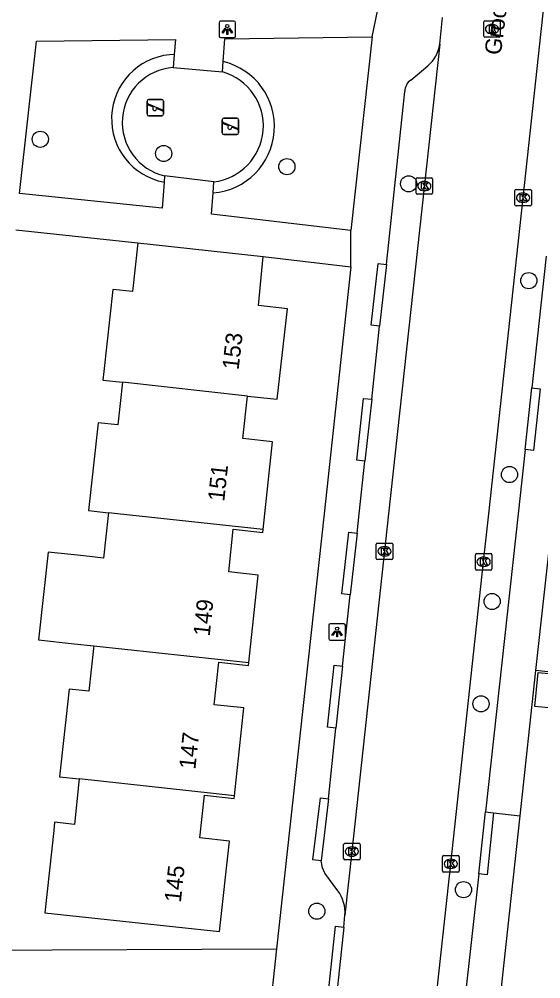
# Model space of a CAD drawing. Extents: x 160732 to 162105, y 387428 to 388479.
# Drawn here: x 162014.9 to 162046.4, y 387971.9 to 388029.9 of the extents above; entities that cross this region are included whole.
import ezdxf

# ---------------------------------------------------------------- set-up
doc = ezdxf.new("R2010")
doc.units = 0
for name, color, linetype in [('IMGEO_Boom', 7, 'Continuous'), ('IMGEO_Groenvoorziening', 7, 'Continuous'), ('IMGEO_Haag', 7, 'Continuous'), ('IMGEO_Kolk', 7, 'Continuous'), ('IMGEO_Lichtpunt', 7, 'Continuous'), ('IMGEO_Openbare_ruimte_label', 7, 'Continuous'), ('IMGEO_Pand', 7, 'Continuous'), ('IMGEO_Pand_nummerreeks', 7, 'Continuous'), ('IMGEO_Rijbaan_lokaal_open', 7, 'Continuous'), ('IMGEO_Rioolput', 7, 'Continuous'), ('IMGEO_Speelvoorziening', 7, 'Continuous'), ('IMGEO_Voetpad_halfverhard', 7, 'Continuous'), ('IMGEO_Voetpad_open', 7, 'Continuous')]:
    doc.layers.add(name, color=color, linetype=linetype)

msp = doc.modelspace()

# ---------------------------------------------------------------- linework, layer by layer
at = {"layer": 'IMGEO_Boom'}
for centre in [(162016.133, 388022.642), (162023.599, 388021.781), (162031.053, 388020.986), (162038.42, 388019.95), (162045.687, 388014.092), (162044.52, 388002.367), (162043.469, 387994.692), (162042.794, 387988.502), (162041.736, 387977.262), (162032.864, 387975.959)]:
    msp.add_circle(centre, 0.489, dxfattribs=at)
at = {"layer": 'IMGEO_Groenvoorziening'}
msp.add_lwpolyline([(162049.562, 387990.142), (162046.12, 387990.514)], dxfattribs=at)
at = {"layer": 'IMGEO_Haag'}
msp.add_lwpolyline([(162024.242, 388027.78), (162023.954, 388027.753)], dxfattribs=at)
for centre, radius, start, end in [((162024.342, 388023.878), 3.894, 95.72095, 259.31221), ((162026.277, 388023.417), 4.026, 274.58886, 76.80375)]:
    msp.add_arc(centre, radius, start, end, dxfattribs=at)
at = {"layer": 'IMGEO_Kolk'}
for p, q in [((162038.865, 388019.39), (162038.865, 388020.242)), ((162038.94, 388020.316), (162039.792, 388020.316)), ((162039.353, 388020.096), (162039.378, 388020.096)), ((162039.866, 388020.242), (162039.866, 388019.39)), ((162039.376, 388019.536), (162039.351, 388019.536)), ((162044.84, 388018.685), (162044.84, 388019.537)), ((162044.915, 388019.611), (162045.767, 388019.611)), ((162045.841, 388019.537), (162045.841, 388018.685)), ((162039.792, 388019.316), (162038.94, 388019.316)), ((162045.351, 388018.831), (162045.326, 388018.831)), ((162045.328, 388019.391), (162045.353, 388019.391)), ((162045.767, 388018.611), (162044.915, 388018.611)), ((162036.459, 387997.299), (162036.459, 387998.151)), ((162036.534, 387998.225), (162037.386, 387998.225)), ((162036.947, 387998.005), (162036.972, 387998.005)), ((162037.46, 387998.151), (162037.46, 387997.299)), ((162036.97, 387997.445), (162036.945, 387997.445)), ((162042.453, 387996.665), (162042.453, 387997.517)), ((162042.528, 387997.591), (162043.38, 387997.591)), ((162042.941, 387997.371), (162042.966, 387997.371)), ((162043.454, 387997.517), (162043.454, 387996.665)), ((162037.386, 387997.225), (162036.534, 387997.225)), ((162042.964, 387996.811), (162042.939, 387996.811)), ((162043.38, 387996.591), (162042.528, 387996.591)), ((162034.485, 387979.14), (162034.485, 387979.992)), ((162034.56, 387980.066), (162035.412, 387980.066)), ((162035.486, 387979.992), (162035.486, 387979.14)), ((162034.973, 387979.846), (162034.998, 387979.846)), ((162035.412, 387979.066), (162034.56, 387979.066)), ((162034.996, 387979.286), (162034.971, 387979.286)), ((162040.465, 387978.399), (162040.465, 387979.251)), ((162040.54, 387979.325), (162041.392, 387979.325)), ((162040.953, 387979.105), (162040.978, 387979.105)), ((162041.466, 387979.251), (162041.466, 387978.399)), ((162041.392, 387978.325), (162040.54, 387978.325)), ((162040.976, 387978.545), (162040.951, 387978.545))]:
    msp.add_line(p, q, dxfattribs=at)
for points in [[(162038.865, 388019.39), (162038.865, 388020.242)], [(162038.94, 388020.316), (162039.792, 388020.316)], [(162039.186, 388020.016), (162039.309, 388020.016), (162039.309, 388019.865), (162039.439, 388020.016), (162039.603, 388020.016), (162039.457, 388019.865), (162039.61, 388019.616), (162039.458, 388019.616), (162039.373, 388019.78), (162039.309, 388019.713), (162039.309, 388019.616), (162039.186, 388019.616), (162039.186, 388020.016)], [(162039.866, 388020.242), (162039.866, 388019.39)], [(162044.84, 388018.685), (162044.84, 388019.537)], [(162044.915, 388019.611), (162045.767, 388019.611)], [(162045.841, 388019.537), (162045.841, 388018.685)], [(162039.792, 388019.316), (162038.94, 388019.316)], [(162045.161, 388019.311), (162045.284, 388019.311), (162045.284, 388019.16), (162045.414, 388019.311), (162045.578, 388019.311), (162045.432, 388019.16), (162045.585, 388018.911), (162045.433, 388018.911), (162045.348, 388019.075), (162045.284, 388019.008), (162045.284, 388018.911), (162045.161, 388018.911), (162045.161, 388019.311)], [(162045.767, 388018.611), (162044.915, 388018.611)], [(162036.459, 387997.299), (162036.459, 387998.151)], [(162036.534, 387998.225), (162037.386, 387998.225)], [(162037.46, 387998.151), (162037.46, 387997.299)], [(162036.78, 387997.925), (162036.903, 387997.925), (162036.903, 387997.774), (162037.033, 387997.925), (162037.197, 387997.925), (162037.051, 387997.774), (162037.204, 387997.525), (162037.052, 387997.525), (162036.967, 387997.689), (162036.903, 387997.622), (162036.903, 387997.525), (162036.78, 387997.525), (162036.78, 387997.925)], [(162042.453, 387996.665), (162042.453, 387997.517)], [(162042.528, 387997.591), (162043.38, 387997.591)], [(162043.454, 387997.517), (162043.454, 387996.665)], [(162037.386, 387997.225), (162036.534, 387997.225)], [(162042.774, 387997.291), (162042.897, 387997.291), (162042.897, 387997.14), (162043.027, 387997.291), (162043.191, 387997.291), (162043.045, 387997.14), (162043.198, 387996.891), (162043.046, 387996.891), (162042.961, 387997.055), (162042.897, 387996.988), (162042.897, 387996.891), (162042.774, 387996.891), (162042.774, 387997.291)], [(162043.38, 387996.591), (162042.528, 387996.591)], [(162034.485, 387979.14), (162034.485, 387979.992)], [(162034.56, 387980.066), (162035.412, 387980.066)], [(162035.486, 387979.992), (162035.486, 387979.14)], [(162034.806, 387979.766), (162034.929, 387979.766), (162034.929, 387979.615), (162035.059, 387979.766), (162035.223, 387979.766), (162035.077, 387979.615), (162035.23, 387979.366), (162035.078, 387979.366), (162034.993, 387979.53), (162034.929, 387979.463), (162034.929, 387979.366), (162034.806, 387979.366), (162034.806, 387979.766)], [(162035.412, 387979.066), (162034.56, 387979.066)], [(162040.465, 387978.399), (162040.465, 387979.251)], [(162040.54, 387979.325), (162041.392, 387979.325)], [(162040.786, 387979.025), (162040.909, 387979.025), (162040.909, 387978.874), (162041.039, 387979.025), (162041.203, 387979.025), (162041.057, 387978.874), (162041.21, 387978.625), (162041.058, 387978.625), (162040.973, 387978.789), (162040.909, 387978.722), (162040.909, 387978.625), (162040.786, 387978.625), (162040.786, 387979.025)], [(162041.466, 387979.251), (162041.466, 387978.399)], [(162041.392, 387978.325), (162040.54, 387978.325)]]:
    msp.add_lwpolyline(points, dxfattribs=at)
for centre, start, end in [((162038.942, 388020.24), 91.55205, 178.44795), ((162038.942, 388020.24), 91.55205, 178.44795), ((162039.79, 388020.24), 1.55205, 88.44795), ((162039.79, 388020.24), 1.55205, 88.44795), ((162044.917, 388019.535), 91.55205, 178.44795), ((162044.917, 388019.535), 91.55205, 178.44795), ((162045.765, 388019.535), 1.55205, 88.44795), ((162045.765, 388019.535), 1.55205, 88.44795), ((162038.942, 388019.392), 181.55205, 268.44795), ((162038.942, 388019.392), 181.55205, 268.44795), ((162039.79, 388019.392), 271.55205, 358.44795), ((162039.79, 388019.392), 271.55205, 358.44795), ((162044.917, 388018.687), 181.55205, 268.44795), ((162044.917, 388018.687), 181.55205, 268.44795), ((162045.765, 388018.687), 271.55205, 358.44795), ((162045.765, 388018.687), 271.55205, 358.44795), ((162036.536, 387998.149), 91.55205, 178.44795), ((162036.536, 387998.149), 91.55205, 178.44795), ((162037.384, 387998.149), 1.55205, 88.44795), ((162037.384, 387998.149), 1.55205, 88.44795), ((162042.53, 387997.515), 91.55205, 178.44795), ((162042.53, 387997.515), 91.55205, 178.44795), ((162043.378, 387997.515), 1.55205, 88.44795), ((162043.378, 387997.515), 1.55205, 88.44795), ((162036.536, 387997.301), 181.55205, 268.44795), ((162036.536, 387997.301), 181.55205, 268.44795), ((162037.384, 387997.301), 271.55205, 358.44795), ((162037.384, 387997.301), 271.55205, 358.44795), ((162042.53, 387996.667), 181.55205, 268.44795), ((162042.53, 387996.667), 181.55205, 268.44795), ((162043.378, 387996.667), 271.55205, 358.44795), ((162043.378, 387996.667), 271.55205, 358.44795), ((162034.562, 387979.99), 91.55205, 178.44795), ((162034.562, 387979.99), 91.55205, 178.44795), ((162035.41, 387979.99), 1.55205, 88.44795), ((162035.41, 387979.99), 1.55205, 88.44795), ((162034.562, 387979.142), 181.55205, 268.44795), ((162034.562, 387979.142), 181.55205, 268.44795), ((162035.41, 387979.142), 271.55205, 358.44795), ((162035.41, 387979.142), 271.55205, 358.44795), ((162040.542, 387979.249), 91.55205, 178.44795), ((162040.542, 387979.249), 91.55205, 178.44795), ((162041.39, 387979.249), 1.55205, 88.44795), ((162041.39, 387979.249), 1.55205, 88.44795), ((162040.542, 387978.401), 181.55205, 268.44795), ((162040.542, 387978.401), 181.55205, 268.44795), ((162041.39, 387978.401), 271.55205, 358.44795), ((162041.39, 387978.401), 271.55205, 358.44795)]:
    msp.add_arc(centre, 0.0765, start, end, dxfattribs=at)
for centre, major_axis, ratio, start_param, end_param in [((162039.352, 388019.816), (-0.387, 0.002), 0.722429, 4.712389, 7.853982), ((162039.377, 388019.816), (-0.39, 0.002), 0.717154, 1.570796, 4.712389), ((162045.327, 388019.111), (-0.387, 0.002), 0.722429, 4.712389, 7.853982), ((162045.352, 388019.111), (-0.39, 0.002), 0.717154, 1.570796, 4.712389), ((162036.946, 387997.725), (-0.387, 0.002), 0.722429, 4.712389, 7.853982), ((162036.971, 387997.725), (-0.39, 0.002), 0.717154, 1.570796, 4.712389), ((162042.94, 387997.091), (-0.387, 0.002), 0.722429, 4.712389, 7.853982), ((162042.965, 387997.091), (-0.39, 0.002), 0.717154, 1.570796, 4.712389), ((162034.972, 387979.566), (-0.387, 0.002), 0.722429, 4.712389, 7.853982), ((162034.997, 387979.566), (-0.39, 0.002), 0.717154, 1.570796, 4.712389), ((162040.952, 387978.825), (-0.387, 0.002), 0.722429, 4.712389, 7.853982), ((162040.977, 387978.825), (-0.39, 0.002), 0.717154, 1.570796, 4.712389)]:
    msp.add_ellipse(centre, major_axis=major_axis, ratio=ratio, start_param=start_param, end_param=end_param, dxfattribs=at)
at = {"layer": 'IMGEO_Lichtpunt'}
for p, q in [((162026.948, 388029.691), (162026.948, 388028.884)), ((162026.948, 388029.691), (162026.948, 388028.884)), ((162027.85, 388029.786), (162027.042, 388029.786)), ((162027.85, 388029.786), (162027.042, 388029.786)), ((162027.944, 388028.884), (162027.944, 388029.691)), ((162027.944, 388028.884), (162027.944, 388029.691)), ((162027.042, 388028.79), (162027.85, 388028.79)), ((162027.042, 388028.79), (162027.85, 388028.79)), ((162034.494, 387993.345), (162033.686, 387993.345)), ((162034.494, 387993.345), (162033.686, 387993.345)), ((162033.592, 387993.25), (162033.592, 387992.443)), ((162033.592, 387993.25), (162033.592, 387992.443)), ((162034.588, 387992.443), (162034.588, 387993.25)), ((162034.588, 387992.443), (162034.588, 387993.25)), ((162033.686, 387992.349), (162034.494, 387992.349)), ((162033.686, 387992.349), (162034.494, 387992.349))]:
    msp.add_line(p, q, dxfattribs=at)
for points in [[(162027.322, 388029.355), (162027.361, 388029.327), (162027.173, 388029.065), (162027.135, 388029.092), (162027.322, 388029.355)], [(162027.424, 388029.307), (162027.471, 388029.307), (162027.471, 388028.985), (162027.424, 388028.985), (162027.424, 388029.307)], [(162027.534, 388029.327), (162027.572, 388029.354), (162027.759, 388029.092), (162027.72, 388029.064), (162027.534, 388029.327)], [(162033.966, 387992.914), (162034.005, 387992.886), (162033.817, 387992.624), (162033.779, 387992.651), (162033.966, 387992.914)], [(162034.068, 387992.866), (162034.115, 387992.866), (162034.115, 387992.544), (162034.068, 387992.544), (162034.068, 387992.866)], [(162034.178, 387992.886), (162034.216, 387992.913), (162034.403, 387992.651), (162034.364, 387992.623), (162034.178, 387992.886)]]:
    msp.add_lwpolyline(points, dxfattribs=at)
for centre in [(162027.447, 388029.489), (162034.091, 387993.048)]:
    msp.add_circle(centre, 0.0994, dxfattribs=at)
for centre, start, end in [((162027.042, 388029.691), 90, 180), ((162027.042, 388029.691), 90, 180), ((162027.85, 388029.691), 0, 90), ((162027.85, 388029.691), 0, 90), ((162027.042, 388028.884), 180, 270), ((162027.042, 388028.884), 180, 270), ((162027.85, 388028.884), 270, 0), ((162027.85, 388028.884), 270, 360), ((162033.686, 387993.25), 90, 180), ((162033.686, 387993.25), 90, 180), ((162034.494, 387993.25), 0, 90), ((162034.494, 387993.25), 0, 90), ((162033.686, 387992.443), 180, 270), ((162033.686, 387992.443), 180, 270), ((162034.494, 387992.443), 270, 0), ((162034.494, 387992.443), 270, 360)]:
    msp.add_arc(centre, 0.0946, start, end, dxfattribs=at)
at = {"layer": 'IMGEO_Pand'}
for points in [[(162022.033, 388016.386), (162021.711, 388013.431), (162020.518, 388013.561), (162019.976, 388008.591), (162019.921, 388008.083), (162021.114, 388007.953)], [(162022.033, 388016.386), (162029.62, 388015.548)], [(162028.676, 388007.114), (162030.465, 388006.92), (162031.094, 388012.398), (162029.329, 388012.587), (162029.62, 388015.548)], [(162021.114, 388007.953), (162020.832, 388005.369), (162019.639, 388005.499), (162019.059, 388000.19), (162020.252, 388000.06)], [(162028.676, 388007.114), (162021.114, 388007.953)], [(162029.615, 387999.037), (162029.719, 388000), (162030.185, 388004.344), (162028.396, 388004.539), (162028.676, 388007.114)], [(162020.252, 388000.06), (162020.234, 387999.891), (162019.953, 387997.316), (162018.76, 387997.446), (162016.61, 387997.68), (162016.031, 387992.37), (162018.18, 387992.134), (162019.373, 387992.005)], [(162029.615, 387999.037), (162020.798, 388000), (162020.252, 388000.06)], [(162028.743, 387990.996), (162029.32, 387996.292), (162027.531, 387996.487), (162027.811, 387999.062), (162029.597, 387998.868), (162029.615, 387999.037)], [(162019.373, 387992.005), (162019.355, 387991.839), (162019.074, 387989.264), (162017.881, 387989.394), (162017.301, 387984.086), (162018.495, 387983.957)], [(162019.373, 387992.005), (162028.743, 387990.996)], [(162027.877, 387982.947), (162028.451, 387988.25), (162026.662, 387988.445), (162026.942, 387991.02), (162028.725, 387990.827), (162028.743, 387990.996)], [(162046.059, 387988.347), (162046.256, 387990.393), (162048.958, 387990.133), (162048.761, 387988.087), (162046.059, 387988.347)], [(162018.495, 387983.957), (162018.476, 387983.787), (162018.195, 387981.212), (162017.002, 387981.342), (162016.947, 387980.835), (162016.404, 387975.864), (162026.982, 387974.728), (162027.577, 387980.201), (162025.788, 387980.396), (162026.068, 387982.971), (162027.859, 387982.778), (162027.877, 387982.947)], [(162027.877, 387982.947), (162018.495, 387983.957)]]:
    msp.add_lwpolyline(points, dxfattribs=at)
at = {"layer": 'IMGEO_Rijbaan_lokaal_open'}
for points in [[(162020.314, 387790.041), (162020.53, 387791.889), (162022.826, 387812.226), (162025.156, 387833.593), (162027.244, 387853.078), (162029.582, 387874.404), (162031.917, 387895.736), (162033.61, 387911.29), (162034.593, 387920.323), (162038.814, 387959.046), (162040.961, 387978.825), (162042.949, 387997.091), (162043.264, 388000), (162045.336, 388019.111), (162047.551, 388039.413), (162049.108, 388053.808), (162050.984, 388071.203), (162051.531, 388076.592)], [(162040.296, 388028.386), (162040.456, 388030)], [(162040.296, 388028.386), (162037.205, 388000), (162034.983, 387979.566), (162034.562, 387975.717)], [(162034.488, 387975.003), (162034.562, 387975.717)], [(162034.488, 387975.003), (162033.784, 387968.391)], [(162012.32, 387973.612), (162030.43, 387973.694)], [(162030.43, 387973.694), (162029.962, 387969.375)]]:
    msp.add_lwpolyline(points, dxfattribs=at)
at = {"layer": 'IMGEO_Rioolput'}
for p, q in [((162042.962, 388028.884), (162042.962, 388029.736)), ((162043.037, 388029.81), (162043.889, 388029.81)), ((162043.45, 388029.59), (162043.475, 388029.59)), ((162043.963, 388029.736), (162043.963, 388028.884)), ((162043.889, 388028.81), (162043.037, 388028.81)), ((162043.473, 388029.03), (162043.448, 388029.03))]:
    msp.add_line(p, q, dxfattribs=at)
for points in [[(162042.962, 388028.884), (162042.962, 388029.736)], [(162043.037, 388029.81), (162043.889, 388029.81)], [(162043.551, 388029.508), (162043.299, 388029.51), (162043.299, 388029.11)], [(162043.299, 388029.11), (162043.423, 388029.11), (162043.423, 388029.272), (162043.434, 388029.272)], [(162043.477, 388029.429), (162043.423, 388029.429), (162043.423, 388029.348)], [(162043.423, 388029.348), (162043.475, 388029.348)], [(162043.963, 388029.736), (162043.963, 388028.884)], [(162043.889, 388028.81), (162043.037, 388028.81)], [(162043.481, 388029.243), (162043.552, 388029.11), (162043.692, 388029.11), (162043.627, 388029.236)]]:
    msp.add_lwpolyline(points, dxfattribs=at)
for centre, radius, start, end in [((162043.039, 388029.734), 0.0765, 91.55205, 178.44795), ((162043.039, 388029.734), 0.0765, 91.55205, 178.44795), ((162043.433, 388029.219), 0.0533, 26.02933, 88.69889), ((162043.459, 388029.537), 0.19, 274.7715, 282.96867), ((162043.483, 388029.333), 0.0964, 77.00612, 93.18647), ((162043.497, 388029.39), 0.0378, 276.66336, 79.67722), ((162043.55, 388029.398), 0.109, 350.36119, 89.41601), ((162043.548, 388029.398), 0.112, 277.58423, 350.98172), ((162043.532, 388029.183), 0.108, 29.51342, 73.79051), ((162043.887, 388029.734), 0.0765, 1.55205, 88.44795), ((162043.887, 388029.734), 0.0765, 1.55205, 88.44795), ((162043.039, 388028.886), 0.0765, 181.55205, 268.44795), ((162043.039, 388028.886), 0.0765, 181.55205, 268.44795), ((162043.887, 388028.886), 0.0765, 271.55205, 358.44795), ((162043.887, 388028.886), 0.0765, 271.55205, 358.44795)]:
    msp.add_arc(centre, radius, start, end, dxfattribs=at)
for centre, major_axis, ratio, start_param, end_param in [((162043.449, 388029.31), (-0.387, 0.002), 0.722429, 4.712389, 7.853982), ((162043.474, 388029.31), (-0.39, 0.002), 0.717154, 1.570796, 4.712389)]:
    msp.add_ellipse(centre, major_axis=major_axis, ratio=ratio, start_param=start_param, end_param=end_param, dxfattribs=at)
at = {"layer": 'IMGEO_Speelvoorziening'}
for p, q in [((162022.591, 388024.157), (162022.591, 388024.957)), ((162022.591, 388024.957), (162022.591, 388024.157)), ((162022.974, 388024.585), (162022.635, 388024.722)), ((162022.66, 388024.782), (162023.536, 388024.429)), ((162022.691, 388025.057), (162023.481, 388025.057)), ((162023.481, 388025.057), (162022.691, 388025.057)), ((162023.581, 388024.957), (162023.581, 388024.157)), ((162023.581, 388024.157), (162023.581, 388024.957)), ((162023.481, 388024.057), (162022.691, 388024.057)), ((162022.691, 388024.057), (162023.481, 388024.057)), ((162023.512, 388024.369), (162023.172, 388024.506)), ((162027.142, 388023.025), (162027.142, 388023.825)), ((162027.142, 388023.825), (162027.142, 388023.025)), ((162027.525, 388023.453), (162027.186, 388023.59)), ((162027.211, 388023.65), (162028.087, 388023.297)), ((162027.242, 388023.925), (162028.032, 388023.925)), ((162028.032, 388023.925), (162027.242, 388023.925)), ((162028.132, 388023.825), (162028.132, 388023.025)), ((162028.132, 388023.025), (162028.132, 388023.825)), ((162028.032, 388022.925), (162027.242, 388022.925)), ((162027.242, 388022.925), (162028.032, 388022.925)), ((162028.063, 388023.237), (162027.723, 388023.374))]:
    msp.add_line(p, q, dxfattribs=at)
for centre, radius, start, end in [((162022.691, 388024.957), 0.1, 90, 180), ((162022.691, 388024.957), 0.1, 90, 180), ((162022.648, 388024.752), 0.0327, 68.07798, 248.07798), ((162023.481, 388024.957), 0.1, 0, 90), ((162023.481, 388024.957), 0.1, 360, 90), ((162022.691, 388024.157), 0.1, 180, 270), ((162022.691, 388024.157), 0.1, 180, 270), ((162023.053, 388024.495), 0.12, 130.99278, 5.16318), ((162023.481, 388024.157), 0.1, 270, 0), ((162023.481, 388024.157), 0.1, 270, 0), ((162023.524, 388024.399), 0.0327, 248.07798, 68.07798), ((162027.242, 388023.825), 0.1, 90, 180), ((162027.242, 388023.825), 0.1, 90, 180), ((162027.199, 388023.62), 0.0327, 68.07798, 248.07798), ((162028.032, 388023.825), 0.1, 0, 90), ((162028.032, 388023.825), 0.1, 360, 90), ((162027.242, 388023.025), 0.1, 180, 270), ((162027.242, 388023.025), 0.1, 180, 270), ((162027.604, 388023.363), 0.12, 130.99278, 5.16318), ((162028.032, 388023.025), 0.1, 270, 0), ((162028.032, 388023.025), 0.1, 270, 0), ((162028.075, 388023.267), 0.0327, 248.07798, 68.07798)]:
    msp.add_arc(centre, radius, start, end, dxfattribs=at)
at = {"layer": 'IMGEO_Voetpad_halfverhard'}
for centre, radius, start, end in [((162024.423, 388023.665), 3.331, 94.14386, 256.69164), ((162026.222, 388023.446), 3.406, 276.95826, 73.98493)]:
    msp.add_arc(centre, radius, start, end, dxfattribs=at)
at = {"layer": 'IMGEO_Voetpad_open'}
for points in [[(162036.215, 388028.832), (162036.664, 388030.985)], [(162023.62, 388020.052), (162023.517, 388018.482), (162014.883, 388019.364), (162015.909, 388028.576), (162024.311, 388028.687), (162024.242, 388027.78)], [(162027.196, 388027.337), (162027.304, 388028.714), (162036.215, 388028.832)], [(162036.215, 388028.832), (162034.924, 388017.126)], [(162024.242, 388027.78), (162024.182, 388026.987)], [(162024.182, 388026.987), (162027.162, 388026.719)], [(162027.162, 388026.719), (162027.196, 388027.337)], [(162038.547, 388026.226), (162039.588, 388027.093)], [(162037.069, 388015.079), (162038.182, 388025.535)], [(162023.656, 388020.424), (162023.62, 388020.052)], [(162026.635, 388020.065), (162023.656, 388020.424)], [(162026.599, 388019.404), (162026.635, 388020.065)], [(162034.924, 388017.126), (162026.499, 388018.122), (162026.599, 388019.404)], [(162014.66, 388017.164), (162022.033, 388016.386)], [(162034.927, 388014.939), (162034.924, 388017.126)], [(162029.62, 388015.548), (162034.927, 388014.939)], [(162046.728, 388015.573), (162045.877, 388007.61)], [(162034.927, 388014.939), (162033.298, 388000), (162030.43, 387973.694)], [(162036.656, 388011.338), (162036.16, 388011.392), (162036.573, 388015.133), (162037.069, 388015.079)], [(162037.069, 388015.079), (162036.656, 388011.338)], [(162036.187, 388006.916), (162036.656, 388011.338)], [(162045.466, 388003.873), (162045.877, 388007.61)], [(162045.877, 388007.61), (162046.374, 388007.556), (162045.963, 388003.819), (162045.466, 388003.873)], [(162035.772, 388003.179), (162035.276, 388003.234), (162035.691, 388006.971), (162036.187, 388006.916)], [(162036.187, 388006.916), (162035.772, 388003.179)], [(162045.466, 388003.873), (162045.041, 388000), (162043.061, 387981.962)], [(162035.302, 387998.824), (162035.429, 388000), (162035.772, 388003.179)], [(162046.12, 387990.514), (162047.154, 388000), (162047.535, 388003.495)], [(162034.88, 387995.101), (162034.384, 387995.157), (162034.806, 387998.88), (162035.302, 387998.824)], [(162035.302, 387998.824), (162034.88, 387995.101)], [(162034.416, 387990.784), (162034.88, 387995.101)], [(162034.016, 387987.028), (162033.519, 387987.08), (162033.919, 387990.836), (162034.416, 387990.784)], [(162034.416, 387990.784), (162034.016, 387987.028)], [(162045.163, 387981.735), (162046.12, 387990.514)], [(162033.573, 387982.751), (162034.016, 387987.028)], [(162033.117, 387979.009), (162032.621, 387979.069), (162033.077, 387982.811), (162033.573, 387982.751)], [(162033.573, 387982.751), (162033.117, 387979.009)], [(162040.87, 387942.169), (162043.467, 387966.175), (162045.163, 387981.735)], [(162042.664, 387978.218), (162043.061, 387981.962)], [(162043.558, 387981.91), (162043.161, 387978.166), (162042.664, 387978.218)], [(162043.061, 387981.962), (162043.558, 387981.91)], [(162043.558, 387981.91), (162045.163, 387981.735)], [(162034.137, 387977.198), (162033.344, 387978.269), (162033.214, 387978.582), (162033.117, 387979.009)], [(162042.664, 387978.218), (162041.774, 387970.271)], [(162033.784, 387968.391), (162033.287, 387968.443), (162033.991, 387975.055), (162034.488, 387975.003)]]:
    msp.add_lwpolyline(points, dxfattribs=at)
for centre, radius, start, end in [((162038.288, 388028.645), 2.024, 309.94526, 352.64771), ((162039.029, 388025.529), 0.847, 124.68704, 179.62514), ((162032.363, 387975.888), 2.205, 355.56484, 36.45876)]:
    msp.add_arc(centre, radius, start, end, dxfattribs=at)

# ---------------------------------------------------------------- texts
at = {"layer": 'IMGEO_Openbare_ruimte_label'}
msp.add_text('Groot-Bijgaardenlaan', height=1, rotation=82.81812, dxfattribs=at).set_placement((162043.993, 388027.701))
at = {"layer": 'IMGEO_Pand_nummerreeks'}
for s, rotation, p in [('153', 83.44982, (162028.129, 388008.668)), ('151', 83.86956, (162027.261, 388000.709)), ('149', 83.78362, (162026.378, 387992.552)), ('147', 83.82373, (162025.512, 387984.505)), ('145', 83.79508, (162024.634, 387976.457))]:
    msp.add_text(s, height=1, rotation=rotation, dxfattribs=at).set_placement(p)

doc.saveas('drawing.dxf')
